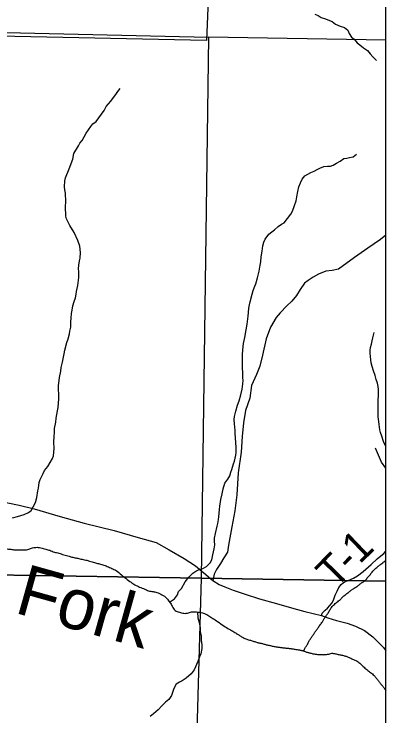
# Model space of a CAD drawing. Extents: x 0 to 191, y 0 to 55.
# Drawn here: x 149.728 to 150.075, y 20.89 to 21.545 of the extents above; entities that cross this region are included whole.
import ezdxf

# ---------------------------------------------------------------- set-up
doc = ezdxf.new("R2010")
doc.units = 0
for name, color, linetype in [('GM_X_Corporation', 7, 'Continuous'), ('GM_X_County_Road', 7, 'Continuous'), ('GM_X_Minor_River', 7, 'Continuous'), ('GM_X_Minor_River_Text', 7, 'Continuous'), ('GM_X_Township_Road', 7, 'Continuous'), ('GM_X_Township_Road_Text', 7, 'Continuous')]:
    doc.layers.add(name, color=color, linetype=linetype)

msp = doc.modelspace()

# ---------------------------------------------------------------- linework, layer by layer
at = {"layer": 'GM_X_Corporation'}
for points in [[(150.07549, 20.00272), (150.07549, 22.0195), (149.9211, 22.0226), (149.91399, 21.66502), (149.90793, 21.52064), (149.51981, 21.52878), (149.51691, 21.19595), (149.51218, 20.83281), (149.50627, 20.43118), (149.50476, 20.23346), (149.50131, 20.01186), (149.74513, 20.00707), (149.87411, 20.00453)], [(149.90984, 21.52379), (149.90279, 21.01852), (149.51349, 21.02479), (149.51643, 21.46122), (149.51766, 21.53267)], [(150.07549, 21.01567), (150.07549, 21.52088), (149.90984, 21.52379), (149.90279, 21.01852)], [(149.51349, 21.02479), (149.90279, 21.01852), (149.88853, 20.51353), (149.50778, 20.51841), (149.51283, 20.95334)], [(150.07549, 20.51057), (150.07549, 21.01567), (149.90279, 21.01852), (149.88853, 20.51353)]]:
    msp.add_lwpolyline(points, close=True, dxfattribs=at)
for points in [[(147.48909, 21.69468), (147.48205, 21.22082), (147.48076, 21.17388), (147.48135, 21.17107), (147.48116, 21.16643), (147.48019, 21.14187), (147.48058, 21.10512), (147.48017, 21.08849), (147.4775, 21.04138), (147.47544, 20.87227), (147.47203, 20.22876), (147.46245, 19.50336), (147.46245, 19.44524), (147.45775, 19.24764), (147.44948, 18.93531), (147.44822, 18.85009), (147.44627, 18.74989), (147.4432, 18.61761), (150.07549, 18.61761), (150.07549, 22.0195)], [(149.91399, 21.66502), (149.90793, 21.52064), (149.51981, 21.52878), (149.51691, 21.19595), (149.51218, 20.83281), (149.50627, 20.43118), (149.50476, 20.23346), (149.50131, 20.01186), (149.50163, 19.93083), (149.34339, 19.93301), (149.01689, 19.93705), (148.9116, 19.93663), (148.60782, 19.9395), (148.60599, 19.78812), (148.60369, 19.51507), (148.60074, 19.16895), (148.59988, 18.92019), (148.47736, 18.92075), (148.46737, 18.92047), (148.27305, 18.92256)]]:
    msp.add_lwpolyline(points, dxfattribs=at)
at = {"layer": 'GM_X_County_Road'}
for points in [[(150.07549, 21.33889), (150.07041, 21.33478), (150.05857, 21.3268), (150.04617, 21.31787), (150.03113, 21.30718), (150.02536, 21.30594), (150.0195, 21.30509), (150.01242, 21.30241), (150.00749, 21.29959), (150.00298, 21.29648), (149.99941, 21.29395), (149.99551, 21.28819), (149.99199, 21.28262), (149.98771, 21.27705), (149.98284, 21.27279), (149.97686, 21.26643), (149.97294, 21.26199), (149.96777, 21.25279), (149.96377, 21.2419), (149.96022, 21.22664), (149.95772, 21.21652), (149.95462, 21.20868), (149.95004, 21.19835), (149.94825, 21.18666), (149.94431, 21.17514), (149.94257, 21.16362), (149.94115, 21.15068), (149.94021, 21.13616), (149.93736, 21.11675), (149.9361, 21.09623), (149.93437, 21.0814), (149.93168, 21.06656), (149.92837, 21.0492), (149.92742, 21.04289), (149.92399, 21.03754), (149.92103, 21.03217), (149.91732, 21.0266), (149.91519, 21.02222), (149.91377, 21.01638)], [(149.71141, 21.09096), (149.73316, 21.08684), (149.7469, 21.08323), (149.77118, 21.07615), (149.79374, 21.06978), (149.82178, 21.06299), (149.84425, 21.05662), (149.86082, 21.05189), (149.87314, 21.04494), (149.88702, 21.03689), (149.89752, 21.02995), (149.90533, 21.02356), (149.91377, 21.01638)], [(149.91377, 21.01638), (149.91961, 21.01275), (149.9249, 21.01046), (149.93271, 21.0073), (149.94399, 21.00352), (149.95749, 20.9991), (149.97343, 20.99483), (149.98953, 20.99006), (149.99967, 20.98728), (150.01536, 20.9837), (150.02113, 20.98142), (150.02928, 20.97893), (150.03912, 20.97665), (150.04716, 20.97386), (150.05531, 20.96959), (150.06326, 20.96363), (150.0731, 20.95379), (150.07549, 20.95077)]]:
    msp.add_lwpolyline(points, dxfattribs=at)
at = {"layer": 'GM_X_Minor_River'}
for points in [[(150.00921, 21.54531), (150.01205, 21.54396), (150.01507, 21.54204), (150.01905, 21.54069), (150.02283, 21.53933), (150.02529, 21.53837), (150.02831, 21.53569), (150.03286, 21.53395), (150.03664, 21.53259), (150.04004, 21.53029), (150.04116, 21.52706), (150.04342, 21.52381), (150.04587, 21.5219), (150.04869, 21.51846), (150.05115, 21.51654), (150.05454, 21.51367), (150.05832, 21.51118), (150.06077, 21.50812), (150.06322, 21.50526), (150.06661, 21.50201)], [(149.72687, 21.07476), (149.73143, 21.07606), (149.73447, 21.07718), (149.7377, 21.07791), (149.7417, 21.07997), (149.74418, 21.08186), (149.7461, 21.08507), (149.74821, 21.08924), (149.74938, 21.09398), (149.75056, 21.10005), (149.75096, 21.10251), (149.75175, 21.10801), (149.75272, 21.11066), (149.75541, 21.11634), (149.75675, 21.11899), (149.75982, 21.12296), (149.76404, 21.13015), (149.76519, 21.1328), (149.76562, 21.13963), (149.76547, 21.14571), (149.76569, 21.15046), (149.7659, 21.15482), (149.76612, 21.15824), (149.7671, 21.16412), (149.76751, 21.16791), (149.76869, 21.17474), (149.76928, 21.17797), (149.7699, 21.18594), (149.76992, 21.18955), (149.76977, 21.19562), (149.76979, 21.19847), (149.77039, 21.20322), (149.77079, 21.20587), (149.77178, 21.21194), (149.77237, 21.21535), (149.77354, 21.22028), (149.77492, 21.22787), (149.7757, 21.23147), (149.77764, 21.23868), (149.7788, 21.2419), (149.77997, 21.24664), (149.78037, 21.2491), (149.78115, 21.2529), (149.78137, 21.25802), (149.78158, 21.26125), (149.78199, 21.2658), (149.78239, 21.26865), (149.78318, 21.27282), (149.78434, 21.27699), (149.7855, 21.2804), (149.78628, 21.28362), (149.78649, 21.28628), (149.78785, 21.29197), (149.78825, 21.29443), (149.78866, 21.29918), (149.7887, 21.30487), (149.78852, 21.30734), (149.78873, 21.31076), (149.78933, 21.31474), (149.79011, 21.3174), (149.79014, 21.32271), (149.78961, 21.3286), (149.78775, 21.33393), (149.78438, 21.34136), (149.78025, 21.34785), (149.77725, 21.35394), (149.77651, 21.35642), (149.77638, 21.36553), (149.7766, 21.37009), (149.77627, 21.37807), (149.77572, 21.3813), (149.77536, 21.38396), (149.77577, 21.38946), (149.77636, 21.3925), (149.77964, 21.40083), (149.78312, 21.40992), (149.7841, 21.41523), (149.78832, 21.42223), (149.78966, 21.42469), (149.79177, 21.42714), (149.79542, 21.43414), (149.80001, 21.44019), (149.80192, 21.44284), (149.80497, 21.4449), (149.81225, 21.45511), (149.81436, 21.45908), (149.81857, 21.4638), (149.82106, 21.46739), (149.82335, 21.47022), (149.82527, 21.47287), (149.82718, 21.4759)], [(150.00541, 21.39722), (150.00845, 21.39872), (150.01112, 21.40022), (150.01359, 21.40153), (150.0174, 21.40284), (150.02101, 21.40338), (150.02366, 21.40337), (150.02632, 21.4043), (150.02918, 21.40618), (150.03261, 21.40786), (150.03623, 21.41031), (150.03908, 21.41067), (150.04155, 21.41122), (150.04478, 21.41196), (150.04802, 21.4144)], [(149.87352, 20.99604), (149.87798, 20.9993), (149.88085, 21.00308), (149.88182, 21.00611), (149.88468, 21.00875), (149.88814, 21.01518), (149.89139, 21.01934), (149.89502, 21.02311), (149.89807, 21.02499), (149.90055, 21.0263), (149.90435, 21.02742), (149.90778, 21.02929), (149.91121, 21.03288), (149.91275, 21.03553), (149.91373, 21.04027), (149.91509, 21.04595), (149.91569, 21.04975), (149.91533, 21.05317), (149.91535, 21.05583), (149.91632, 21.06019), (149.91789, 21.06701), (149.91847, 21.06948), (149.91925, 21.07327), (149.91946, 21.07593), (149.92007, 21.08276), (149.92047, 21.0858), (149.92146, 21.09206), (149.92264, 21.09718), (149.92342, 21.10192), (149.92517, 21.10722), (149.92785, 21.111), (149.92976, 21.11403), (149.93055, 21.11744), (149.93151, 21.1201), (149.93325, 21.12521), (149.93403, 21.12767), (149.93539, 21.13336), (149.9356, 21.13602), (149.93563, 21.14134), (149.93527, 21.14419), (149.93493, 21.15027), (149.93457, 21.15293), (149.93459, 21.15653), (149.93423, 21.15939), (149.93406, 21.16262), (149.9339, 21.1666), (149.93411, 21.16945), (149.93528, 21.17457), (149.93702, 21.18006), (149.93857, 21.18404), (149.94012, 21.18973), (149.94129, 21.19504), (149.94189, 21.19997), (149.9421, 21.2032), (149.94174, 21.20567), (149.94177, 21.20985), (149.94142, 21.21536), (149.94148, 21.22447), (149.9415, 21.22713), (149.94191, 21.23168), (149.94252, 21.23757), (149.94369, 21.24326), (149.94488, 21.25027), (149.94586, 21.25558), (149.94686, 21.26317), (149.94726, 21.26659), (149.94748, 21.27076), (149.94806, 21.2738), (149.94865, 21.27645), (149.95041, 21.28385), (149.95138, 21.28707), (149.95292, 21.29105), (149.95388, 21.29351), (149.95563, 21.299), (149.95699, 21.30507), (149.95817, 21.31095), (149.95857, 21.31399), (149.95898, 21.31854), (149.95996, 21.32385), (149.96036, 21.32632), (149.96056, 21.32878), (149.96154, 21.33238), (149.96269, 21.33522), (149.96614, 21.33976), (149.96881, 21.34202), (149.97129, 21.3439), (149.97472, 21.34692), (149.97796, 21.34899), (149.98044, 21.35049), (149.98369, 21.35445), (149.98675, 21.35842), (149.98829, 21.36126), (149.99003, 21.36637), (149.99157, 21.37073), (149.99236, 21.37452), (149.99315, 21.37965), (149.99412, 21.38382), (149.99567, 21.38779), (149.9974, 21.3912), (149.99989, 21.39422), (150.00541, 21.39722)], [(150.07549, 21.14134), (150.07323, 21.1463), (150.07155, 21.15125), (150.07043, 21.15448), (150.06988, 21.15695), (150.06915, 21.1619), (150.06879, 21.16475), (150.06825, 21.16931), (150.06808, 21.17292), (150.06829, 21.17576), (150.06835, 21.18488), (150.06857, 21.18944), (150.0686, 21.19456), (150.06824, 21.19741), (150.06751, 21.20065), (150.06639, 21.20407), (150.06527, 21.20769), (150.06378, 21.21206), (150.06248, 21.21606), (150.06156, 21.21949), (150.06139, 21.22253), (150.06103, 21.22557), (150.06086, 21.22861), (150.06087, 21.23145), (150.06108, 21.23392), (150.06205, 21.23714), (150.06264, 21.24018), (150.06322, 21.24283), (150.064, 21.24549), (150.06459, 21.24795)], [(149.89939, 20.98687), (149.89988, 20.98149), (149.90118, 20.97711), (149.9019, 20.97217), (149.90207, 20.96875), (149.9028, 20.96438), (149.90297, 20.96077), (149.90351, 20.95621), (149.90349, 20.95298), (149.90251, 20.94786), (149.90154, 20.94501), (149.8998, 20.94085), (149.89653, 20.93289), (149.89366, 20.9293), (149.88889, 20.92516), (149.88508, 20.92253), (149.8826, 20.9214), (149.87955, 20.91952), (149.87744, 20.91536), (149.87512, 20.90892), (149.87282, 20.90533), (149.86977, 20.90269), (149.86633, 20.89929), (149.8627, 20.89552), (149.8585, 20.89194), (149.85526, 20.8893)]]:
    msp.add_lwpolyline(points, dxfattribs=at)
msp.add_spline([(149.52111, 21.15101), (149.52701, 21.14934), (149.53157, 21.14804), (149.53518, 21.14673), (149.53899, 21.14543), (149.54336, 21.14451), (149.54754, 21.14301), (149.5523, 21.14077), (149.5584, 21.13701), (149.56564, 21.1325), (149.56964, 21.13025), (149.5746, 21.12667), (149.57956, 21.12272), (149.58453, 21.11858), (149.58816, 21.11499), (149.59312, 21.11028), (149.59694, 21.10651), (149.60114, 21.10293), (149.60687, 21.09841), (149.61163, 21.09521), (149.61582, 21.09277), (149.62021, 21.08995), (149.62478, 21.0877), (149.62859, 21.08488), (149.63412, 21.08188), (149.63907, 21.07868), (149.64307, 21.07681), (149.64688, 21.07456), (149.65126, 21.07212), (149.65526, 21.07006), (149.65964, 21.06762), (149.66459, 21.06537), (149.66859, 21.06388), (149.67354, 21.06163), (149.6781, 21.05976), (149.68267, 21.05828), (149.68628, 21.05697), (149.69009, 21.05548), (149.6939, 21.05341), (149.69808, 21.05173), (149.70302, 21.05043), (149.70683, 21.04894), (149.71064, 21.04764), (149.71558, 21.04653), (149.71918, 21.04598), (149.72431, 21.04564), (149.72811, 21.04509), (149.7319, 21.04512), (149.73589, 21.04495), (149.74101, 21.04537), (149.74461, 21.04653), (149.74859, 21.04731), (149.75314, 21.04696), (149.7579, 21.04548), (149.76151, 21.04455), (149.76588, 21.04287), (149.77007, 21.04195), (149.77463, 21.04027), (149.77957, 21.03897), (149.78319, 21.03805), (149.7868, 21.03731), (149.7906, 21.03639), (149.79516, 21.03547), (149.79877, 21.03435), (149.80333, 21.03305), (149.80695, 21.03213), (149.81113, 21.03102), (149.81531, 21.02952), (149.8195, 21.02765), (149.8235, 21.02578), (149.82846, 21.02164), (149.83285, 21.01825), (149.83743, 21.01467), (149.84105, 21.01242), (149.84543, 21.01017), (149.85019, 21.0083), (149.8538, 21.0068), (149.85798, 21.00607), (149.86159, 21.00514), (149.86635, 21.00309), (149.87055, 20.99989), (149.87361, 20.99592), (149.87591, 20.99233), (149.8786, 20.98836), (149.88259, 20.98687), (149.88678, 20.98575), (149.89114, 20.98616), (149.89473, 20.98713), (149.89834, 20.98697), (149.90195, 20.98661), (149.90613, 20.9855), (149.91013, 20.98344), (149.91394, 20.98099), (149.91833, 20.97799), (149.92405, 20.97404), (149.92919, 20.97084), (149.93357, 20.9684)], degree=3, dxfattribs=at)
for points in [[(149.99858, 20.95045), (149.99921, 20.95165), (149.99984, 20.95284), (150.00047, 20.95403), (150.00119, 20.95541), (150.00212, 20.95668), (150.00291, 20.95803), (150.00363, 20.95928), (150.00417, 20.96064), (150.00497, 20.96184), (150.00582, 20.96313), (150.00673, 20.96438), (150.0076, 20.96566), (150.00841, 20.96686), (150.00922, 20.96808), (150.01004, 20.96928), (150.01096, 20.97063), (150.01191, 20.97195), (150.01286, 20.97329), (150.01395, 20.97483), (150.01514, 20.97632), (150.01624, 20.97787), (150.01704, 20.979), (150.01755, 20.98032), (150.0183, 20.98149), (150.01911, 20.98274), (150.02011, 20.98387), (150.02093, 20.98511), (150.02191, 20.98657), (150.02257, 20.98822), (150.02356, 20.98969), (150.02464, 20.99129), (150.02589, 20.99277), (150.02732, 20.99408), (150.02883, 20.99545), (150.03055, 20.99654), (150.03204, 20.9979), (150.03326, 20.99902), (150.03437, 21.00026), (150.03562, 21.00135), (150.03698, 21.00253), (150.03836, 21.00367), (150.03977, 21.00479), (150.04101, 21.00577), (150.04226, 21.00674), (150.04355, 21.00766), (150.04507, 21.00876), (150.04674, 21.00964), (150.04827, 21.01073), (150.04955, 21.01165), (150.05078, 21.01266), (150.05204, 21.0136), (150.05321, 21.01447), (150.05456, 21.01509), (150.05563, 21.0161), (150.05695, 21.01733), (150.05804, 21.01874), (150.05921, 21.02011), (150.06034, 21.02144), (150.06145, 21.02279), (150.06259, 21.02412), (150.06397, 21.02571), (150.06533, 21.02733), (150.06693, 21.0287), (150.06813, 21.02973), (150.06946, 21.03059), (150.0707, 21.03157), (150.07231, 21.03284), (150.07392, 21.0341), (150.07549, 21.03542)], [(149.93357, 20.9684), (149.93485, 20.96759), (149.93612, 20.96677), (149.93739, 20.96596), (149.9387, 20.96511), (149.94004, 20.96431), (149.94139, 20.96352), (149.94295, 20.9626), (149.94461, 20.96183), (149.94634, 20.96127), (149.94804, 20.96072), (149.94977, 20.96031), (149.95147, 20.95979), (149.953, 20.95931), (149.9545, 20.95874), (149.95604, 20.9583), (149.95722, 20.95796), (149.95846, 20.95786), (149.95965, 20.95756), (149.96098, 20.95722), (149.96229, 20.95677), (149.96364, 20.95645), (149.96528, 20.95605), (149.96693, 20.95568), (149.96858, 20.95534), (149.97016, 20.95501), (149.97174, 20.95467), (149.97333, 20.95442), (149.97459, 20.95422), (149.97586, 20.95405), (149.97713, 20.95388), (149.97852, 20.95369), (149.97991, 20.9535), (149.98131, 20.95333), (149.98257, 20.95318), (149.98384, 20.95314), (149.9851, 20.95298), (149.98637, 20.95282), (149.98764, 20.95263), (149.9889, 20.95244), (149.99042, 20.9522), (149.99194, 20.95196), (149.99346, 20.95171), (149.99467, 20.9515), (149.99588, 20.95127), (149.99707, 20.95097), (149.99857, 20.9506), (149.99996, 20.94989), (150.00145, 20.94948), (150.00265, 20.94915), (150.00385, 20.94885), (150.00506, 20.94855), (150.00645, 20.94822), (150.00782, 20.94785), (150.00924, 20.94763), (150.01069, 20.94741), (150.01215, 20.94737), (150.01361, 20.94728), (150.01493, 20.9472), (150.01627, 20.94708), (150.01759, 20.94712), (150.01886, 20.94715), (150.02012, 20.94737), (150.02139, 20.94752), (150.0231, 20.94773), (150.02481, 20.94859), (150.0265, 20.94831), (150.02822, 20.94804), (150.02992, 20.94759), (150.03163, 20.94721), (150.03328, 20.94684), (150.03493, 20.94649), (150.03657, 20.9461), (150.03782, 20.94581), (150.03901, 20.94531), (150.04019, 20.9448), (150.04185, 20.94407), (150.04349, 20.94331), (150.04514, 20.94255), (150.04655, 20.9419), (150.04802, 20.94136), (150.04933, 20.94049), (150.05113, 20.93928), (150.05247, 20.93755), (150.0541, 20.93615), (150.05588, 20.93464), (150.05766, 20.93313), (150.05944, 20.93163), (150.06106, 20.93027), (150.06289, 20.92917), (150.06441, 20.92768), (150.06557, 20.92653), (150.06648, 20.92519), (150.06747, 20.9239), (150.06843, 20.92264), (150.06937, 20.92137), (150.07034, 20.92012), (150.07133, 20.91884), (150.07244, 20.91765), (150.0734, 20.91634), (150.07414, 20.91535), (150.0748, 20.9143), (150.07549, 20.91327)]]:
    msp.add_open_spline(points, degree=3, dxfattribs=at)
at = {"layer": 'GM_X_Township_Road'}
for points in [[(150.07549, 21.12122), (150.07117, 21.12691), (150.06577, 21.13996)], [(150.01536, 20.9837), (150.01606, 20.98599), (150.01874, 20.98867), (150.02103, 20.99051), (150.02302, 20.99289), (150.0252, 20.99563), (150.02674, 20.999), (150.02818, 21.00263), (150.02982, 21.00646), (150.03156, 21.00989), (150.0337, 21.01267), (150.0357, 21.01435), (150.0374, 21.01532), (150.04035, 21.01646), (150.04508, 21.01859), (150.04879, 21.02061), (150.05409, 21.02476), (150.06154, 21.03117), (150.06718, 21.03656), (150.07081, 21.03948), (150.0734, 21.04157), (150.07549, 21.04387)]]:
    msp.add_lwpolyline(points, dxfattribs=at)

# ---------------------------------------------------------------- texts
at = {"layer": 'GM_X_Minor_River_Text'}
msp.add_text('Fork', height=0.047347, rotation=344.37579, dxfattribs=at).set_placement((149.7275, 20.98657))
at = {"layer": 'GM_X_Township_Road_Text'}
for s, rotation, p in [('1', 43.724, (150.05079, 21.03103)), ('T', 45.76795, (150.02809, 21.00776)), ('-', 45.59511, (150.04287, 21.02294))]:
    msp.add_text(s, height=0.02841, rotation=rotation, dxfattribs=at).set_placement(p)

doc.saveas('drawing.dxf')
